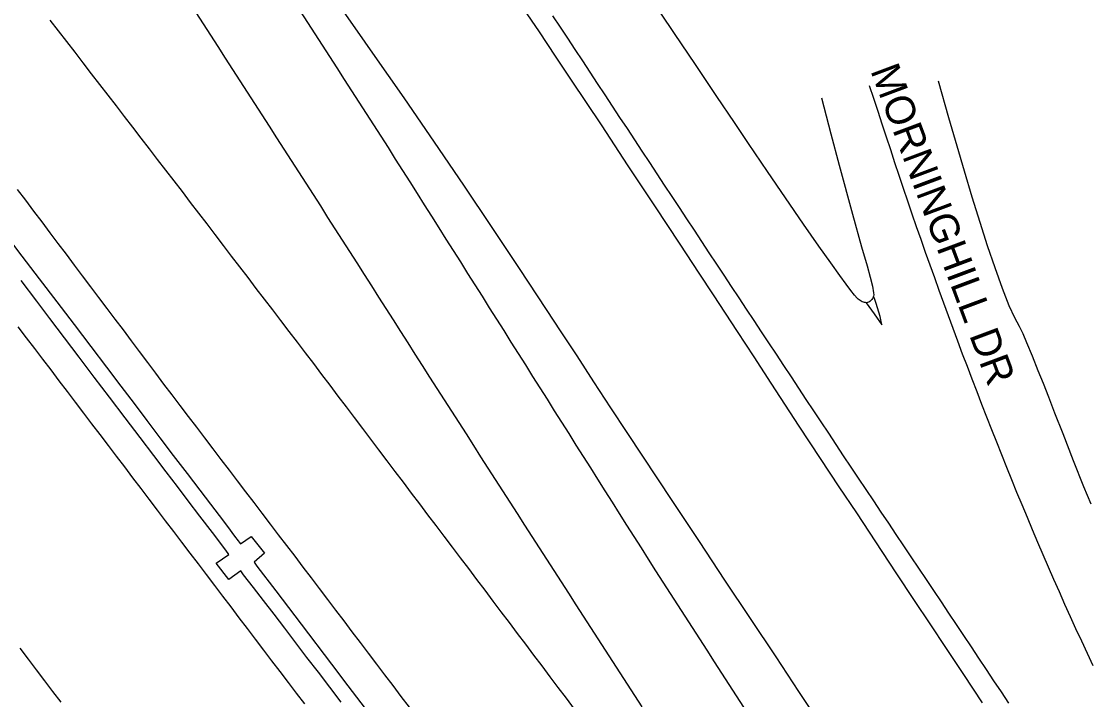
# Model space of a CAD drawing. Extents: x 1948091 to 1975253, y 787267 to 823306.
# Drawn here: x 1969417.4 to 1969614.8, y 798231.3 to 798356.6 of the extents above; entities that cross this region are included whole.
import ezdxf

# ---------------------------------------------------------------- set-up
doc = ezdxf.new("R2010")
doc.units = 0
for name, color, linetype in [('RD_EX_Pavement_Markings', 7, 'Continuous'), ('RD_EX_Road', 7, 'Continuous'), ('RD_TX_RoadID', 7, 'Continuous')]:
    doc.layers.add(name, color=color, linetype=linetype)

msp = doc.modelspace()

# ---------------------------------------------------------------- linework, layer by layer
at = {"layer": 'RD_EX_Pavement_Markings'}
for points in [[(1969532.1, 798229.95), (1969530.74, 798232.05), (1969529.39, 798234.15), (1969528.03, 798236.25), (1969526.68, 798238.35), (1969525.32, 798240.45), (1969523.97, 798242.55), (1969522.61, 798244.65), (1969521.26, 798246.75), (1969519.9, 798248.85), (1969518.55, 798250.95), (1969517.2, 798253.06), (1969515.84, 798255.16), (1969514.49, 798257.26), (1969513.14, 798259.36), (1969511.79, 798261.47), (1969510.43, 798263.57), (1969509.08, 798265.67), (1969507.73, 798267.77), (1969506.38, 798269.88), (1969505.02, 798271.98), (1969503.67, 798274.08), (1969502.32, 798276.18), (1969500.97, 798278.28), (1969499.61, 798280.39), (1969498.26, 798282.49), (1969496.91, 798284.59), (1969495.57, 798286.7), (1969494.22, 798288.81), (1969492.87, 798290.91), (1969491.53, 798293.02), (1969490.18, 798295.13), (1969488.84, 798297.23), (1969487.49, 798299.34), (1969486.14, 798301.45), (1969484.8, 798303.55), (1969483.45, 798305.66), (1969482.11, 798307.77), (1969480.76, 798309.87), (1969479.42, 798311.98), (1969478.07, 798314.09), (1969476.72, 798316.19), (1969475.38, 798318.3), (1969474.03, 798320.41), (1969472.69, 798322.51), (1969471.34, 798324.62), (1969469.99, 798326.72), (1969468.64, 798328.83), (1969467.29, 798330.93), (1969465.93, 798333.03), (1969464.58, 798335.13), (1969463.23, 798337.23), (1969461.87, 798339.34), (1969460.52, 798341.44), (1969459.17, 798343.54), (1969457.81, 798345.64), (1969456.46, 798347.74), (1969455.11, 798349.85), (1969453.75, 798351.95), (1969452.4, 798354.05), (1969451.05, 798356.15), (1969449.69, 798358.25)], [(1969468.91, 798358.52), (1969470.26, 798356.42), (1969471.61, 798354.31), (1969472.97, 798352.21), (1969474.32, 798350.11), (1969475.67, 798348.01), (1969477.02, 798345.9), (1969478.38, 798343.8), (1969479.73, 798341.7), (1969481.08, 798339.6), (1969482.43, 798337.49), (1969483.78, 798335.39), (1969485.14, 798333.29), (1969486.48, 798331.18), (1969487.82, 798329.07), (1969489.15, 798326.95), (1969490.49, 798324.84), (1969491.83, 798322.73), (1969493.16, 798320.62), (1969494.5, 798318.5), (1969495.83, 798316.39), (1969497.17, 798314.28), (1969498.51, 798312.17), (1969499.84, 798310.05), (1969501.18, 798307.94), (1969502.52, 798305.83), (1969503.85, 798303.71), (1969505.19, 798301.6), (1969506.52, 798299.49), (1969507.85, 798297.37), (1969509.19, 798295.26), (1969510.52, 798293.14), (1969511.86, 798291.03), (1969513.19, 798288.92), (1969514.53, 798286.8), (1969515.86, 798284.69), (1969517.2, 798282.58), (1969518.53, 798280.46), (1969519.87, 798278.35), (1969521.21, 798276.24), (1969522.54, 798274.13), (1969523.88, 798272.01), (1969525.22, 798269.9), (1969526.55, 798267.79), (1969527.89, 798265.68), (1969529.23, 798263.57), (1969530.57, 798261.45), (1969531.9, 798259.34), (1969533.24, 798257.23), (1969534.59, 798255.12), (1969535.94, 798253.02), (1969537.3, 798250.92), (1969538.66, 798248.82), (1969540.01, 798246.72), (1969541.37, 798244.62), (1969542.73, 798242.52), (1969544.08, 798240.42), (1969545.44, 798238.32), (1969546.79, 798236.22), (1969548.15, 798234.12), (1969549.51, 798232.02), (1969550.86, 798229.93)], [(1969599.91, 798230.65), (1969598.53, 798232.73), (1969597.15, 798234.81), (1969595.77, 798236.89), (1969594.38, 798238.97), (1969593, 798241.06), (1969591.61, 798243.13), (1969590.22, 798245.21), (1969588.83, 798247.28), (1969587.43, 798249.36), (1969586.04, 798251.44), (1969584.65, 798253.51), (1969583.26, 798255.59), (1969581.87, 798257.67), (1969580.48, 798259.74), (1969579.09, 798261.82), (1969577.7, 798263.9), (1969576.31, 798265.97), (1969574.92, 798268.05), (1969573.53, 798270.12), (1969572.13, 798272.2), (1969570.74, 798274.28), (1969569.36, 798276.36), (1969567.98, 798278.44), (1969566.6, 798280.52), (1969565.22, 798282.61), (1969563.84, 798284.69), (1969562.46, 798286.78), (1969561.08, 798288.86), (1969559.7, 798290.94), (1969558.32, 798293.03), (1969556.94, 798295.11), (1969555.56, 798297.2), (1969554.18, 798299.28), (1969552.8, 798301.36), (1969551.42, 798303.45), (1969550.04, 798305.53), (1969548.66, 798307.61), (1969547.28, 798309.7), (1969545.9, 798311.78), (1969544.53, 798313.87), (1969543.15, 798315.95), (1969541.77, 798318.04), (1969540.39, 798320.12), (1969539.02, 798322.21), (1969537.64, 798324.29), (1969536.26, 798326.38), (1969534.89, 798328.46), (1969533.51, 798330.55), (1969532.13, 798332.63), (1969530.75, 798334.72), (1969529.38, 798336.81), (1969528, 798338.89), (1969526.62, 798340.97), (1969525.25, 798343.06), (1969523.87, 798345.14), (1969522.49, 798347.23), (1969521.12, 798349.32), (1969519.74, 798351.4), (1969518.37, 798353.49), (1969517, 798355.58), (1969515.62, 798357.66)], [(1969422.64, 798356.85), (1969424.17, 798354.87), (1969425.69, 798352.89), (1969427.21, 798350.91), (1969428.74, 798348.93), (1969430.27, 798346.95), (1969431.79, 798344.97), (1969433.32, 798342.99), (1969434.85, 798341.01), (1969436.38, 798339.03), (1969437.9, 798337.05), (1969439.43, 798335.07), (1969440.96, 798333.09), (1969442.48, 798331.11), (1969444.01, 798329.13), (1969445.54, 798327.15), (1969447.06, 798325.17), (1969448.57, 798323.18), (1969450.09, 798321.2), (1969451.61, 798319.21), (1969453.13, 798317.22), (1969454.65, 798315.24), (1969456.16, 798313.25), (1969457.68, 798311.26), (1969459.2, 798309.28), (1969460.72, 798307.29), (1969462.23, 798305.31), (1969463.75, 798303.32), (1969465.27, 798301.33), (1969466.79, 798299.35), (1969468.31, 798297.36), (1969469.82, 798295.37), (1969471.33, 798293.38), (1969472.84, 798291.39), (1969474.35, 798289.39), (1969475.86, 798287.4), (1969477.37, 798285.41), (1969478.88, 798283.42), (1969480.39, 798281.42), (1969481.9, 798279.43), (1969483.4, 798277.44), (1969484.91, 798275.44), (1969486.42, 798273.45), (1969487.93, 798271.46), (1969489.44, 798269.47), (1969490.95, 798267.47), (1969492.46, 798265.48), (1969493.97, 798263.49), (1969495.48, 798261.49), (1969496.98, 798259.5), (1969498.49, 798257.5), (1969499.99, 798255.51), (1969501.5, 798253.51), (1969503, 798251.51), (1969504.51, 798249.52), (1969506.01, 798247.52), (1969507.52, 798245.53), (1969509.02, 798243.53), (1969510.53, 798241.53), (1969512.03, 798239.54), (1969513.54, 798237.54), (1969515.04, 798235.55), (1969516.55, 798233.55), (1969518.05, 798231.55), (1969519.56, 798229.56)], [(1969574.1, 798344.79), (1969574.88, 798342.41), (1969575.66, 798340.04), (1969576.44, 798337.67), (1969577.22, 798335.3), (1969578, 798332.92), (1969578.78, 798330.55), (1969579.56, 798328.18), (1969580.35, 798325.81), (1969581.16, 798323.44), (1969581.97, 798321.08), (1969582.78, 798318.72), (1969583.61, 798316.36), (1969584.45, 798314.01), (1969585.29, 798311.66), (1969586.13, 798309.3), (1969586.97, 798306.95), (1969587.83, 798304.61), (1969588.7, 798302.26), (1969589.56, 798299.91), (1969590.42, 798297.57), (1969591.28, 798295.22), (1969592.17, 798292.89), (1969593.06, 798290.55), (1969593.96, 798288.22), (1969594.86, 798285.89), (1969595.75, 798283.55), (1969596.67, 798281.23), (1969597.6, 798278.91), (1969598.53, 798276.59), (1969599.46, 798274.27), (1969600.39, 798271.95), (1969601.33, 798269.64), (1969602.29, 798267.33), (1969603.26, 798265.03), (1969604.23, 798262.72), (1969605.19, 798260.42), (1969606.16, 798258.11), (1969607.16, 798255.82), (1969608.18, 798253.54), (1969609.19, 798251.26), (1969610.2, 798248.97), (1969611.22, 798246.69), (1969612.25, 798244.42), (1969613.31, 798242.15), (1969614.36, 798239.89), (1969615.42, 798237.62)], [(1969416.6, 798325.57), (1969418.1, 798323.57), (1969419.6, 798321.57), (1969421.11, 798319.58), (1969422.61, 798317.58), (1969424.11, 798315.58), (1969425.62, 798313.58), (1969427.12, 798311.59), (1969428.62, 798309.59), (1969430.13, 798307.59), (1969431.63, 798305.59), (1969433.13, 798303.6), (1969434.64, 798301.6), (1969436.14, 798299.6), (1969437.64, 798297.6), (1969439.15, 798295.61), (1969440.65, 798293.61), (1969442.15, 798291.61), (1969443.65, 798289.61), (1969445.16, 798287.62), (1969446.67, 798285.63), (1969448.19, 798283.64), (1969449.7, 798281.65), (1969451.22, 798279.66), (1969452.73, 798277.67), (1969454.24, 798275.68), (1969455.76, 798273.69), (1969457.27, 798271.71), (1969458.79, 798269.72), (1969460.3, 798267.73), (1969461.82, 798265.74), (1969463.33, 798263.75), (1969464.85, 798261.76), (1969466.36, 798259.78), (1969467.88, 798257.79), (1969469.39, 798255.8), (1969470.9, 798253.81), (1969472.41, 798251.81), (1969473.93, 798249.82), (1969475.44, 798247.83), (1969476.95, 798245.84), (1969478.46, 798243.85), (1969479.97, 798241.86), (1969481.49, 798239.87), (1969483, 798237.88), (1969484.51, 798235.89), (1969486.02, 798233.9), (1969487.53, 798231.91), (1969489.05, 798229.92)], [(1969573.53, 798304.61), (1969574.98, 798302.58), (1969576.44, 798300.54), (1969576.11, 798302.12), (1969575.37, 798304.51), (1969575.03, 798305.62)], [(1969416.72, 798300.17), (1969418.24, 798298.18), (1969419.75, 798296.19), (1969421.26, 798294.2), (1969422.77, 798292.21), (1969424.29, 798290.22), (1969425.8, 798288.23), (1969427.31, 798286.24), (1969428.83, 798284.25), (1969430.34, 798282.26), (1969431.85, 798280.27), (1969433.37, 798278.28), (1969434.88, 798276.29), (1969436.39, 798274.3), (1969437.91, 798272.31), (1969439.42, 798270.32), (1969440.93, 798268.33), (1969442.45, 798266.34), (1969443.96, 798264.35), (1969445.47, 798262.36), (1969446.98, 798260.37), (1969448.5, 798258.38), (1969450.01, 798256.39), (1969451.52, 798254.4), (1969453.04, 798252.41), (1969454.55, 798250.42), (1969456.06, 798248.43), (1969457.57, 798246.44), (1969459.09, 798244.45), (1969460.6, 798242.46), (1969462.11, 798240.47), (1969463.62, 798238.48), (1969465.14, 798236.49), (1969466.65, 798234.5), (1969468.16, 798232.51), (1969469.67, 798230.52)], [(1969417.09, 798240.79), (1969418.6, 798238.8), (1969420.1, 798236.8), (1969421.61, 798234.81), (1969423.12, 798232.82), (1969424.63, 798230.83)]]:
    msp.add_lwpolyline(points, dxfattribs=at)
at = {"layer": 'RD_EX_Road'}
for points in [[(1969565.27, 798342.51), (1969567.01, 798335.84), (1969568.55, 798330.03), (1969571, 798320.99), (1969572.69, 798314.94), (1969573.69, 798311.43), (1969574.26, 798309.38), (1969574.68, 798307.7), (1969574.9, 798306.48), (1969574.92, 798306.08), (1969574.89, 798305.82), (1969574.8, 798305.64), (1969574.69, 798305.44), (1969574.55, 798305.25), (1969574.38, 798305.05), (1969574.19, 798304.88), (1969574, 798304.75), (1969573.8, 798304.67), (1969573.61, 798304.64), (1969573.41, 798304.65), (1969573.21, 798304.68), (1969573.01, 798304.74), (1969572.81, 798304.83), (1969572.43, 798305.05), (1969572.06, 798305.3), (1969571.86, 798305.47), (1969571.36, 798306.03), (1969570.68, 798306.9), (1969569.8, 798308.09), (1969568.65, 798309.68), (1969566.99, 798311.99), (1969564.78, 798315.08), (1969561.96, 798319.13), (1969558.59, 798324.01), (1969555.28, 798328.86), (1969551.77, 798334.06), (1969549.17, 798337.91), (1969545.9, 798342.77), (1969541.95, 798348.65), (1969538.1, 798354.38), (1969533.05, 798361.96)], [(1969476.51, 798358.95), (1969479.4, 798354.84), (1969482.29, 798350.72), (1969485.17, 798346.61), (1969488.03, 798342.5), (1969493.68, 798334.32), (1969499.11, 798326.33), (1969504.32, 798318.56), (1969509.37, 798310.98), (1969514.38, 798303.4), (1969517.11, 798299.25), (1969520.03, 798294.8), (1969523.14, 798290.04), (1969526.28, 798285.24), (1969529.29, 798280.65), (1969532.19, 798276.27), (1969537.63, 798268.1), (1969542.66, 798260.51), (1969547.36, 798253.39), (1969552.09, 798246.28), (1969556.81, 798239.23), (1969561.04, 798232.84), (1969564.81, 798227.08)], [(1969595.03, 798230.72), (1969591.57, 798235.95), (1969588.37, 798240.77), (1969585.36, 798245.29), (1969582.45, 798249.65), (1969579.09, 798254.72), (1969575.3, 798260.47), (1969571.78, 798265.79), (1969568.55, 798270.64), (1969565.09, 798275.86), (1969561.16, 798281.82), (1969555.94, 798289.8), (1969552.79, 798294.63), (1969549.75, 798299.31), (1969545.32, 798306.1), (1969542.67, 798310.12), (1969539.14, 798315.44), (1969534.44, 798322.51), (1969529.55, 798329.91), (1969524.57, 798337.48), (1969519.08, 798345.76), (1969516.12, 798350.2), (1969513.12, 798354.67), (1969510.2, 798359.02)], [(1969586.83, 798345.63), (1969588.76, 798338.86), (1969590.3, 798333.61), (1969591.67, 798329.01), (1969593.09, 798324.21), (1969594.51, 798319.5), (1969595.91, 798315.19), (1969597.29, 798311.17), (1969598.66, 798307.35), (1969599.92, 798304.14), (1969600.95, 798301.93), (1969601.78, 798300.33), (1969602.46, 798298.94), (1969603.19, 798297.27), (1969604.21, 798294.82), (1969605.29, 798292.14), (1969606.24, 798289.76), (1969607.21, 798287.28), (1969608.37, 798284.31), (1969609.86, 798280.5), (1969611.8, 798275.51), (1969613.69, 798270.71), (1969615.05, 798267.46)], [(1969414.25, 798317.46), (1969417.46, 798313.25), (1969420.67, 798309.04), (1969423.88, 798304.83), (1969427.1, 798300.62), (1969430.21, 798296.54), (1969433.1, 798292.74), (1969435.76, 798289.23), (1969438.2, 798285.99), (1969440.55, 798282.85), (1969442.97, 798279.66), (1969445.44, 798276.41), (1969447.98, 798273.1), (1969450.35, 798270.01), (1969452.32, 798267.42), (1969453.9, 798265.34), (1969455.08, 798263.76), (1969455.95, 798262.59), (1969456.59, 798261.73), (1969457, 798261.17), (1969457.19, 798260.93), (1969457.83, 798260.08), (1969459.83, 798261.47), (1969462.29, 798258.35), (1969460.36, 798256.72), (1969460.91, 798255.99), (1969464.42, 798251.4), (1969469.1, 798245.24), (1969474.7, 798237.87), (1969477.73, 798233.88), (1969480.91, 798229.67)], [(1969476.49, 798230.85), (1969474.38, 798233.59), (1969472.25, 798236.36), (1969470.15, 798239.1), (1969468.09, 798241.81), (1969466.06, 798244.48), (1969464.07, 798247.1), (1969462.14, 798249.62), (1969460.26, 798252.05), (1969458.44, 798254.39), (1969457.93, 798255.09), (1969455.71, 798253.5), (1969453.39, 798256.55), (1969455.71, 798258.13), (1969455.12, 798258.95), (1969452.68, 798262.16), (1969450.37, 798265.19), (1969448.21, 798268.02), (1969446.19, 798270.67), (1969444.13, 798273.37), (1969441.82, 798276.4), (1969439.29, 798279.74), (1969436.52, 798283.4), (1969433.65, 798287.19), (1969430.83, 798290.91), (1969428.05, 798294.58), (1969425.31, 798298.18), (1969422.62, 798301.74), (1969420.19, 798304.93), (1969417.3, 798308.74)]]:
    msp.add_lwpolyline(points, dxfattribs=at)

# ---------------------------------------------------------------- texts
at = {"layer": 'RD_TX_RoadID'}
msp.add_text('MORNINGHILL DR', height=5.4, rotation=290.5011, dxfattribs=at).set_placement((1969574.26, 798347.54))

doc.saveas('drawing.dxf')
